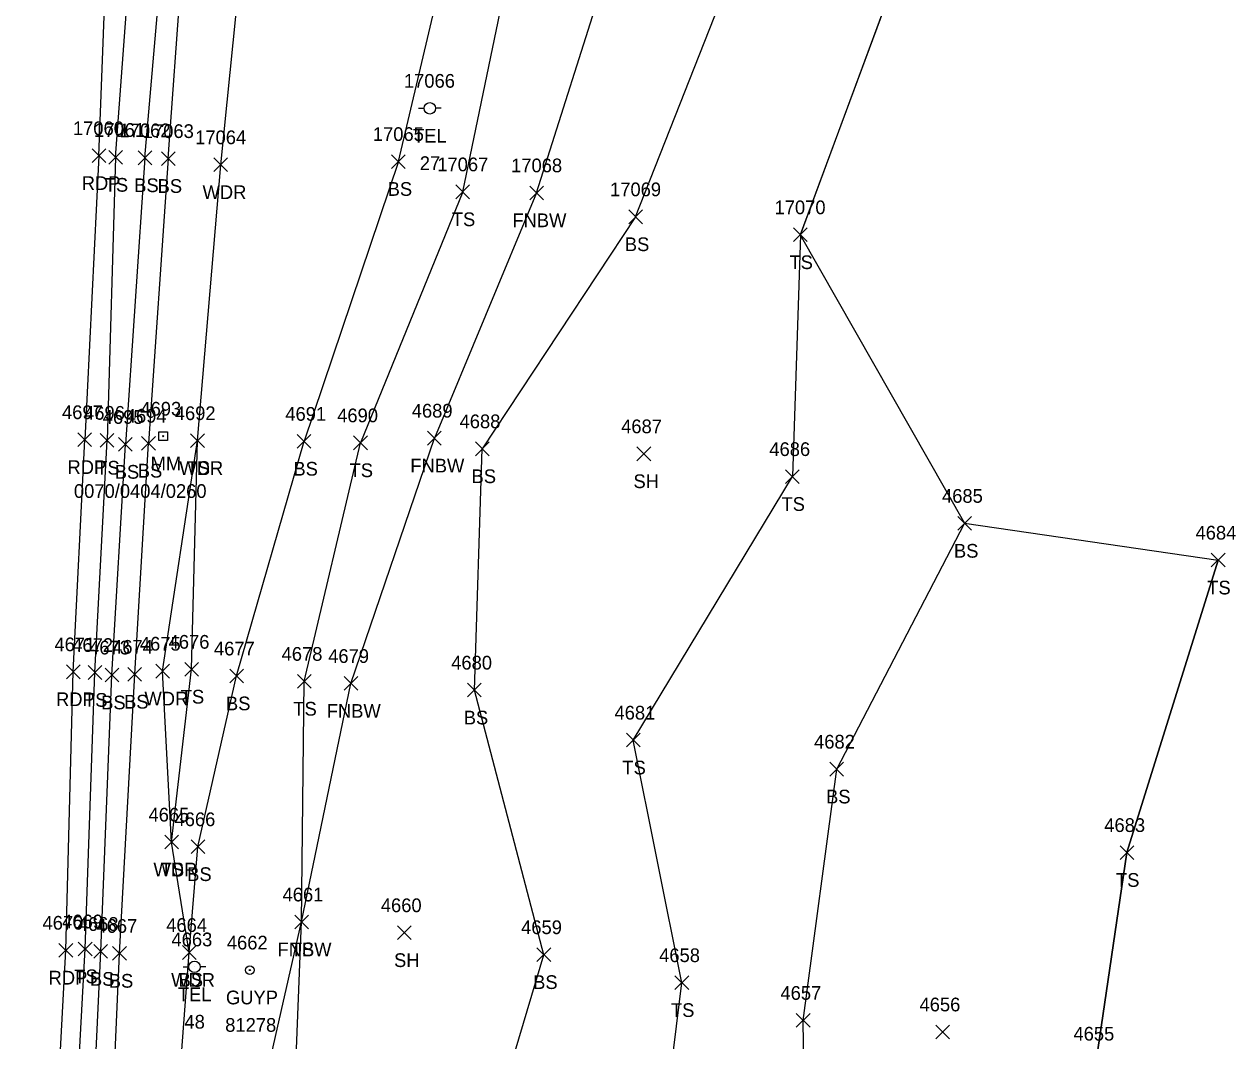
# Model space of a CAD drawing. Extents: x 1439173 to 1457902, y 641926 to 659889.
# Drawn here: x 1445696.5 to 1445873.1, y 656649.5 to 656797.7 of the extents above; entities that cross this region are included whole.
import ezdxf

# ---------------------------------------------------------------- set-up
doc = ezdxf.new("R2010")
doc.units = 0
for name, color, linetype in [('L_A', 7, 'Continuous'), ('L_I', 7, 'Continuous'), ('L_TIC', 7, 'Continuous'), ('LAWA', 7, 'Continuous'), ('LELB', 7, 'Continuous'), ('LFNC', 7, 'Continuous'), ('LSOGP', 7, 'Continuous'), ('P_A', 7, 'Continuous'), ('P_I', 7, 'Continuous'), ('P_TIC', 7, 'Continuous'), ('PET', 7, 'Continuous'), ('S_A', 7, 'Continuous'), ('S_C', 7, 'Continuous'), ('S_I', 7, 'Continuous'), ('SRM', 7, 'Continuous'), ('U_A', 7, 'Continuous'), ('U_C', 7, 'Continuous'), ('U_I', 7, 'Continuous'), ('UP', 7, 'Continuous'), ('UPGW', 7, 'Continuous')]:
    doc.layers.add(name, color=color, linetype=linetype)

msp = doc.modelspace()

# ---------------------------------------------------------------- linework, layer by layer
at = {"layer": 'L_TIC'}
for points in [[(1445708.82, 656777.25), (1445710.82, 656779.25)], [(1445710.82, 656777.25), (1445708.82, 656779.25)], [(1445713.09, 656777.19), (1445715.09, 656779.19)], [(1445715.09, 656777.19), (1445713.09, 656779.19)], [(1445716.49, 656777.08), (1445718.49, 656779.08)], [(1445718.49, 656777.08), (1445716.49, 656779.08)], [(1445750.03, 656776.65), (1445752.03, 656778.65)], [(1445752.03, 656776.65), (1445750.03, 656778.65)], [(1445724.13, 656776.18), (1445726.13, 656778.18)], [(1445726.13, 656776.18), (1445724.13, 656778.18)], [(1445759.42, 656772.23), (1445761.42, 656774.23)], [(1445761.42, 656772.23), (1445759.42, 656774.23)], [(1445770.18, 656772.08), (1445772.18, 656774.08)], [(1445772.18, 656772.08), (1445770.18, 656774.08)], [(1445784.6, 656768.59), (1445786.6, 656770.59)], [(1445786.6, 656768.59), (1445784.6, 656770.59)], [(1445808.62, 656765.97), (1445810.62, 656767.97)], [(1445810.62, 656765.97), (1445808.62, 656767.97)], [(1445707.58, 656736.01), (1445709.58, 656738.01)], [(1445709.58, 656736.01), (1445707.58, 656738.01)], [(1445720.75, 656735.96), (1445722.75, 656737.96)], [(1445722.75, 656735.96), (1445720.75, 656737.96)], [(1445720.75, 656735.96), (1445722.75, 656737.96)], [(1445722.75, 656735.96), (1445720.75, 656737.96)], [(1445755.29, 656736.32), (1445757.29, 656738.32)], [(1445757.29, 656736.32), (1445755.29, 656738.32)], [(1445710.25, 656735.41), (1445712.25, 656737.41)], [(1445712.25, 656735.41), (1445710.25, 656737.41)], [(1445713.61, 656735.58), (1445715.61, 656737.58)], [(1445715.61, 656735.58), (1445713.61, 656737.58)], [(1445736.29, 656735.86), (1445738.29, 656737.86)], [(1445738.29, 656735.86), (1445736.29, 656737.86)], [(1445744.51, 656735.64), (1445746.51, 656737.64)], [(1445746.51, 656735.64), (1445744.51, 656737.64)], [(1445762.26, 656734.77), (1445764.26, 656736.77)], [(1445764.26, 656734.77), (1445762.26, 656736.77)], [(1445785.81, 656734.04), (1445787.81, 656736.04)], [(1445787.81, 656734.04), (1445785.81, 656736.04)], [(1445807.46, 656730.72), (1445809.46, 656732.72)], [(1445809.46, 656730.72), (1445807.46, 656732.72)], [(1445832.57, 656723.9), (1445834.57, 656725.9)], [(1445834.57, 656723.9), (1445832.57, 656725.9)], [(1445869.52, 656718.54), (1445871.52, 656720.54)], [(1445871.52, 656718.54), (1445869.52, 656720.54)], [(1445719.9, 656702.63), (1445721.9, 656704.63)], [(1445721.9, 656702.63), (1445719.9, 656704.63)], [(1445705.8, 656702.16), (1445707.8, 656704.16)], [(1445707.8, 656702.16), (1445705.8, 656704.16)], [(1445708.27, 656701.79), (1445710.27, 656703.79)], [(1445710.27, 656701.79), (1445708.27, 656703.79)], [(1445711.61, 656701.9), (1445713.61, 656703.9)], [(1445713.61, 656701.9), (1445711.61, 656703.9)], [(1445715.66, 656702.35), (1445717.66, 656704.35)], [(1445717.66, 656702.35), (1445715.66, 656704.35)], [(1445726.45, 656701.65), (1445728.45, 656703.65)], [(1445728.45, 656701.65), (1445726.45, 656703.65)], [(1445736.31, 656700.87), (1445738.31, 656702.87)], [(1445738.31, 656700.87), (1445736.31, 656702.87)], [(1445743.11, 656700.56), (1445745.11, 656702.56)], [(1445745.11, 656700.56), (1445743.11, 656702.56)], [(1445761.12, 656699.59), (1445763.12, 656701.59)], [(1445763.12, 656699.59), (1445761.12, 656701.59)], [(1445784.27, 656692.3), (1445786.27, 656694.3)], [(1445786.27, 656692.3), (1445784.27, 656694.3)], [(1445813.93, 656688.07), (1445815.93, 656690.07)], [(1445815.93, 656688.07), (1445813.93, 656690.07)], [(1445716.97, 656677.43), (1445718.97, 656679.43)], [(1445718.97, 656677.43), (1445716.97, 656679.43)], [(1445716.97, 656677.43), (1445718.97, 656679.43)], [(1445718.97, 656677.43), (1445716.97, 656679.43)], [(1445720.81, 656676.76), (1445722.81, 656678.76)], [(1445722.81, 656676.76), (1445720.81, 656678.76)], [(1445856.22, 656675.91), (1445858.22, 656677.91)], [(1445858.22, 656675.91), (1445856.22, 656677.91)], [(1445735.93, 656665.79), (1445737.93, 656667.79)], [(1445737.93, 656665.79), (1445735.93, 656667.79)], [(1445735.93, 656665.79), (1445737.93, 656667.79)], [(1445737.93, 656665.79), (1445735.93, 656667.79)], [(1445750.91, 656664.22), (1445752.91, 656666.22)], [(1445752.91, 656664.22), (1445750.91, 656666.22)], [(1445704.38, 656661.86), (1445706.38, 656663.86)], [(1445706.38, 656661.86), (1445704.38, 656663.86)], [(1445706.64, 656661.49), (1445708.64, 656663.49)], [(1445708.64, 656661.49), (1445706.64, 656663.49)], [(1445709.38, 656661.21), (1445711.38, 656663.21)], [(1445711.38, 656661.21), (1445709.38, 656663.21)], [(1445719.55, 656661.34), (1445721.55, 656663.34)], [(1445721.55, 656661.34), (1445719.55, 656663.34)], [(1445719.55, 656661.34), (1445721.55, 656663.34)], [(1445721.55, 656661.34), (1445719.55, 656663.34)], [(1445771.23, 656661.02), (1445773.23, 656663.02)], [(1445773.23, 656661.02), (1445771.23, 656663.02)], [(1445791.35, 656656.94), (1445793.35, 656658.94)], [(1445793.35, 656656.94), (1445791.35, 656658.94)], [(1445809.03, 656651.44), (1445811.03, 656653.44)], [(1445811.03, 656651.44), (1445809.03, 656653.44)], [(1445829.35, 656649.76), (1445831.35, 656651.76)], [(1445831.35, 656649.76), (1445829.35, 656651.76)]]:
    msp.add_lwpolyline(points, dxfattribs=at)
at = {"layer": 'LAWA'}
for points in [[(1445725.13, 656777.18), (1445727.87, 656804.16), (1445728.21, 656833.93), (1445724.71, 656846.71), (1445724.21, 656880.94), (1445726.27, 656942.13), (1445730.18, 656972.46), (1445728.95, 657019.74), (1445738.33, 657070.12), (1445741.02, 657116.11), (1445748.25, 657175.33), (1445746.07, 657220.02), (1445745.7, 657275.98), (1445745.39, 657322.83), (1445747.59, 657366.11), (1445750.97, 657366.33), (1445757.31, 657366.47), (1445760.01, 657366.21), (1445770.05, 657366.37), (1445773.34, 657342.05)], [(1445721.75, 656736.96), (1445725.13, 656777.18)], [(1445796.3, 656271.18), (1445785.85, 656289.81), (1445774.66, 656298.52), (1445754.19, 656301.63), (1445733.95, 656300.95), (1445724.13, 656298.32), (1445717.27, 656302), (1445715.02, 656305.33), (1445711.74, 656340.27), (1445711.14, 656372.89), (1445713.07, 656399.6), (1445714.69, 656432.04), (1445722.83, 656469.46), (1445713.96, 656510.59), (1445715.7, 656544.21), (1445717.73, 656590.45), (1445718.2, 656631.31), (1445720.55, 656662.34), (1445717.97, 656678.43), (1445716.66, 656703.35), (1445721.75, 656736.96)]]:
    msp.add_lwpolyline(points, dxfattribs=at)
at = {"layer": 'LELB'}
for points in [[(1445709.82, 656778.25), (1445711.79, 656805.06), (1445713.54, 656835.76), (1445715.26, 656847.08), (1445716.94, 656881.7), (1445719.09, 656941.79), (1445720.83, 656974.78), (1445722.3, 657020.43), (1445724.84, 657071.57), (1445726.31, 657117.07), (1445729.4, 657171.63), (1445731.85, 657222.94), (1445734.13, 657277.6), (1445736.12, 657322.31), (1445738.39, 657367.85), (1445740.06, 657400.24), (1445744.31, 657407.61), (1445748.15, 657409.46), (1445754, 657408.4)], [(1445717.49, 656778.08), (1445719.37, 656804.3), (1445723.03, 656835.6), (1445724.71, 656846.71), (1445735, 656877.64), (1445746.86, 656942.01), (1445753.89, 656970.68), (1445763.48, 657010.73), (1445765.13, 657030.09), (1445766.85, 657037.15), (1445767.16, 657044.79), (1445769.46, 657069.35), (1445770.81, 657104.61), (1445770.04, 657132.58), (1445769.95, 657178.72), (1445766.81, 657225.04), (1445765.18, 657278.83), (1445762.77, 657321.37), (1445757.31, 657366.47), (1445755.28, 657400.15)], [(1445751.03, 656777.65), (1445757.27, 656804.1), (1445764.46, 656830.57), (1445779.54, 656879.38), (1445799.96, 656937.55), (1445809.42, 656976.96), (1445810.72, 657004.21), (1445818.76, 657024.99), (1445833.36, 657027.4), (1445834.36, 657027.34)], [(1445760.42, 656773.23), (1445766.96, 656804.67), (1445774.36, 656830.81), (1445788.62, 656881.13), (1445810.04, 656937.59), (1445817.8, 656979.33), (1445817.36, 657003.14), (1445823.5, 657022.72), (1445825.66, 657020.21)], [(1445785.6, 656769.59), (1445799.97, 656806.06), (1445802.46, 656833.98)], [(1445809.62, 656766.97), (1445824.63, 656807.5)], [(1445714.09, 656778.19), (1445716.38, 656804.55)], [(1445709.82, 656778.25), (1445708.58, 656737.01)], [(1445714.09, 656778.19), (1445711.25, 656736.41)], [(1445717.49, 656778.08), (1445714.61, 656736.58)], [(1445751.03, 656777.65), (1445737.29, 656736.86)], [(1445760.42, 656773.23), (1445745.51, 656736.64)], [(1445785.6, 656769.59), (1445763.26, 656735.77)], [(1445809.62, 656766.97), (1445808.46, 656731.72)], [(1445715.46, 656285.02), (1445706.76, 656296.64), (1445706.19, 656298.6), (1445704.13, 656298.73), (1445702, 656302.9), (1445700.26, 656339.14), (1445699.38, 656371.56), (1445700.2, 656399.89), (1445699.62, 656433.06), (1445698.84, 656471.45), (1445700.35, 656509.11), (1445700.69, 656542.14), (1445702.65, 656592.26), (1445703.77, 656633.4), (1445705.38, 656662.86), (1445706.8, 656703.16), (1445708.58, 656737.01)], [(1445704.88, 656401.95), (1445702.35, 656401.67), (1445701.53, 656432.45), (1445702, 656471.25), (1445702.76, 656508.98), (1445702.99, 656541.22), (1445704.86, 656591.4), (1445706.26, 656632.56), (1445707.64, 656662.49), (1445709.27, 656702.79), (1445711.25, 656736.41)], [(1445704.88, 656401.95), (1445703.42, 656430), (1445704.84, 656470.76), (1445705.47, 656509.05), (1445706.1, 656541.37), (1445708.34, 656590.81), (1445709.05, 656632.22), (1445710.38, 656662.21), (1445712.61, 656702.9), (1445714.61, 656736.58)], [(1445838.55, 656084.74), (1445827.86, 656085.1), (1445816.21, 656097.29), (1445801.79, 656120.4), (1445793.15, 656144.04), (1445786.15, 656179.01), (1445781.92, 656221.74), (1445771.62, 656251.73), (1445760.08, 656273.15), (1445732.41, 656287.49), (1445718.57, 656294.65), (1445711.18, 656305.42), (1445708.44, 656339), (1445707.57, 656372.62), (1445708.84, 656399.99), (1445710.23, 656430.87), (1445722.83, 656469.46), (1445730.07, 656506.75), (1445735.67, 656542.12), (1445737.07, 656588.52), (1445728.26, 656628.64), (1445736.93, 656666.79), (1445737.31, 656701.87), (1445745.51, 656736.64)], [(1445717.97, 656678.43), (1445720.9, 656703.63), (1445721.75, 656736.96)], [(1445720.55, 656662.34), (1445721.81, 656677.76), (1445727.45, 656702.65), (1445737.29, 656736.86)], [(1445774.66, 656298.52), (1445769.13, 656321.28), (1445758.62, 656338.84), (1445763.17, 656367.09), (1445756.57, 656399.12), (1445761.65, 656429.4), (1445763.58, 656461.21), (1445764.03, 656489.48), (1445767.83, 656542.19), (1445769.45, 656582.22), (1445760.21, 656621.69), (1445772.23, 656662.02), (1445762.12, 656700.59), (1445763.26, 656735.77)], [(1445838.55, 656084.74), (1445827, 656105.12), (1445815.41, 656136.58), (1445802.92, 656158.53), (1445799.57, 656177.57), (1445810.83, 656199.66), (1445811.89, 656216.31), (1445812.5, 656247.66), (1445805.62, 656271.05), (1445798.92, 656292.71), (1445806.85, 656291.22), (1445793.83, 656315.69), (1445787.03, 656341.74), (1445779.68, 656370.74), (1445780.3, 656402.21), (1445785.28, 656433.32), (1445787.71, 656460.21), (1445788.09, 656489.61), (1445787.16, 656538.13), (1445791.27, 656579.26), (1445788, 656622.8), (1445792.35, 656657.94), (1445785.27, 656693.3), (1445808.46, 656731.72)], [(1445806.85, 656291.22), (1445803.61, 656316.3), (1445803.98, 656345.22), (1445792.62, 656371.8), (1445789.4, 656404.02), (1445800.87, 656430.55), (1445808.03, 656458.23), (1445802.26, 656486.39), (1445806.38, 656533.74), (1445807.99, 656577.99), (1445810.5, 656618.09), (1445810.03, 656652.44), (1445814.93, 656689.07), (1445833.57, 656724.9)], [(1445836.66, 656192.38), (1445831.64, 656212.45), (1445831.09, 656245.28), (1445828.3, 656275.81), (1445817.53, 656294.36), (1445817.34, 656315.99), (1445821.54, 656346.45), (1445806.62, 656375.48), (1445814.95, 656403.36), (1445830.66, 656431.96), (1445833.67, 656457.64), (1445832.4, 656490.91), (1445826.88, 656529.89), (1445830.8, 656571.7), (1445850.08, 656605.41), (1445852.74, 656646.5), (1445857.22, 656676.91), (1445870.52, 656719.54)]]:
    msp.add_lwpolyline(points, dxfattribs=at)
at = {"layer": 'LFNC'}
for points in [[(1445771.18, 656773.08), (1445781.33, 656805.11), (1445786.84, 656830.56), (1445816.32, 656880.24), (1445835.78, 656945.6)], [(1445771.18, 656773.08), (1445756.29, 656737.32)], [(1445745.52, 656498.55), (1445751.01, 656537.12), (1445743.21, 656587.77), (1445735.41, 656628.5), (1445736.93, 656666.79), (1445744.11, 656701.56), (1445756.29, 656737.32)]]:
    msp.add_lwpolyline(points, dxfattribs=at)
at = {"layer": 'LSOGP'}
msp.add_lwpolyline([(1445824.62, 656807.5), (1445809.61, 656766.97), (1445833.57, 656724.91), (1445870.52, 656719.55), (1445857.22, 656676.91), (1445852.74, 656646.51), (1445850.08, 656605.42), (1445830.79, 656571.71), (1445826.89, 656529.9), (1445832.41, 656490.91), (1445833.67, 656457.64), (1445830.66, 656431.97), (1445833.66, 656399.45), (1445824.74, 656373.76), (1445821.54, 656346.45), (1445817.34, 656316), (1445828.3, 656275.81)], dxfattribs=at)
at = {"layer": 'P_TIC'}
for points in [[(1445706.39, 656777.5), (1445708.39, 656779.5)], [(1445708.39, 656777.5), (1445706.39, 656779.5)], [(1445704.31, 656736.1), (1445706.31, 656738.1)], [(1445706.31, 656736.1), (1445704.31, 656738.1)], [(1445704.31, 656736.1), (1445706.31, 656738.1)], [(1445706.31, 656736.1), (1445704.31, 656738.1)], [(1445702.64, 656702.26), (1445704.64, 656704.26)], [(1445704.64, 656702.26), (1445702.64, 656704.26)], [(1445701.56, 656661.67), (1445703.56, 656663.67)], [(1445703.56, 656661.67), (1445701.56, 656663.67)]]:
    msp.add_lwpolyline(points, dxfattribs=at)
at = {"layer": 'PET'}
for points in [[(1445707.39, 656778.5), (1445708.41, 656805.2), (1445710.55, 656836.09), (1445712.55, 656882.39), (1445715.43, 656942.86), (1445710.68, 656942.77), (1445712.1, 656975.27), (1445713.91, 657022.02), (1445716.21, 657073.05), (1445718.52, 657117.97), (1445720.66, 657172.68), (1445723.04, 657224.52), (1445725.16, 657277.91), (1445727.44, 657322.62), (1445729.23, 657369.01), (1445730.46, 657410.82), (1445731.81, 657455.01)], [(1445707.39, 656778.5), (1445705.31, 656737.1)], [(1445733.59, 655934.97), (1445729.52, 655976.43), (1445725.84, 656016.41), (1445722.81, 656045.7), (1445719.75, 656072.04), (1445714.67, 656120.16), (1445710.91, 656158.31), (1445708.22, 656186.7), (1445704.69, 656224.15), (1445703.06, 656241.6), (1445701.78, 656268), (1445699.96, 656300.12), (1445698.1, 656339.11), (1445697.19, 656371.32), (1445696.99, 656399.57), (1445696.5, 656432.23), (1445696.69, 656471.62), (1445696.96, 656509.51), (1445698.3, 656541.95), (1445699.63, 656592.76), (1445701.01, 656633.58), (1445702.56, 656662.67), (1445703.64, 656703.26), (1445705.31, 656737.1)]]:
    msp.add_lwpolyline(points, dxfattribs=at)
at = {"layer": 'SRM'}
msp.add_lwpolyline([(1445716.11, 656738.24), (1445717.36, 656738.24), (1445717.36, 656736.99), (1445716.11, 656736.99)], close=True, dxfattribs=at)
msp.add_circle((1445716.74, 656737.61), 0.0833, dxfattribs=at)
at = {"layer": 'UP'}
for p, q in [((1445753.95, 656785.41), (1445754.78, 656785.41)), ((1445755.61, 656785.41), (1445755.61, 656785.41)), ((1445757.28, 656785.41), (1445756.45, 656785.41)), ((1445756.45, 656785.41), (1445756.45, 656785.41)), ((1445757.28, 656785.41), (1445757.28, 656785.41)), ((1445719.66, 656660.23), (1445720.48, 656660.23)), ((1445721.32, 656660.24), (1445721.32, 656660.24)), ((1445722.98, 656660.24), (1445722.15, 656660.24)), ((1445722.15, 656660.24), (1445722.15, 656660.24)), ((1445722.98, 656660.24), (1445722.98, 656660.24))]:
    msp.add_line(p, q, dxfattribs=at)
for centre in [(1445755.61, 656785.41), (1445721.32, 656660.24)]:
    msp.add_circle(centre, 0.833, dxfattribs=at)
at = {"layer": 'UPGW'}
for radius in [0.625, 0.0833]:
    msp.add_circle((1445729.39, 656659.78), radius, dxfattribs=at)

# ---------------------------------------------------------------- texts
at = {"layer": 'L_A'}
for s, p in [('TS', (1445708.23, 656773.25)), ('BS', (1445712.53, 656773.19)), ('BS', (1445715.94, 656773.08)), ('WDR', (1445722.49, 656772.18)), ('BS', (1445749.47, 656772.65)), ('TS', (1445758.82, 656768.23)), ('FNBW', (1445767.65, 656768.08)), ('BS', (1445784.04, 656764.59)), ('TS', (1445808.03, 656761.97)), ('TS', (1445706.99, 656732.01)), ('BS', (1445709.69, 656731.41)), ('BS', (1445713.05, 656731.58)), ('WDR', (1445719.11, 656731.96)), ('TS', (1445720.16, 656731.96)), ('BS', (1445735.73, 656731.86)), ('TS', (1445743.92, 656731.64)), ('FNBW', (1445752.77, 656732.32)), ('BS', (1445761.7, 656730.77)), ('SH', (1445785.3, 656730.04)), ('TS', (1445806.87, 656726.72)), ('BS', (1445832.01, 656719.9)), ('TS', (1445868.93, 656714.54)), ('TS', (1445705.21, 656698.16)), ('BS', (1445707.71, 656697.79)), ('BS', (1445711.05, 656697.9)), ('WDR', (1445714.02, 656698.35)), ('TS', (1445719.31, 656698.63)), ('BS', (1445725.9, 656697.65)), ('TS', (1445735.72, 656696.87)), ('FNBW', (1445740.59, 656696.56)), ('BS', (1445760.56, 656695.59)), ('TS', (1445783.68, 656688.3)), ('BS', (1445813.37, 656684.07)), ('WDR', (1445715.33, 656673.43)), ('TS', (1445716.38, 656673.43)), ('BS', (1445720.25, 656672.76)), ('TS', (1445855.63, 656671.91)), ('FNBW', (1445733.41, 656661.79)), ('TS', (1445735.34, 656661.79)), ('SH', (1445750.4, 656660.22)), ('TS', (1445703.79, 656657.86)), ('BS', (1445706.08, 656657.49)), ('BS', (1445708.82, 656657.21)), ('WDR', (1445717.91, 656657.34)), ('BS', (1445718.99, 656657.34)), ('BS', (1445770.67, 656657.02)), ('TS', (1445790.76, 656652.94))]:
    msp.add_text(s, height=2, dxfattribs=at).set_placement(p)
at = {"layer": 'L_I'}
for s, p in [('17061', (1445706.67, 656781.25)), ('17062', (1445710.38, 656781.19)), ('17063', (1445713.78, 656781.08)), ('17064', (1445721.41, 656780.18)), ('17065', (1445747.31, 656780.65)), ('17067', (1445756.7, 656776.23)), ('17068', (1445767.46, 656776.08)), ('17069', (1445781.88, 656772.59)), ('17070', (1445805.86, 656769.97)), ('4696', (1445705.22, 656740.01)), ('4694', (1445711.3, 656739.58)), ('4692', (1445718.44, 656739.96)), ('4692', (1445718.44, 656739.96)), ('4691', (1445734.55, 656739.86)), ('4690', (1445742.11, 656739.64)), ('4689', (1445752.98, 656740.32)), ('4695', (1445707.94, 656739.41)), ('4688', (1445759.95, 656738.77)), ('4687', (1445783.5, 656738.04)), ('4686', (1445805.1, 656734.72)), ('4685', (1445830.27, 656727.9)), ('4684', (1445867.22, 656722.54)), ('4672', (1445703.49, 656706.16)), ('4674', (1445709.3, 656705.9)), ('4675', (1445713.35, 656706.35)), ('4676', (1445717.54, 656706.63)), ('4673', (1445705.96, 656705.79)), ('4677', (1445724.15, 656705.65)), ('4678', (1445734.01, 656704.87)), ('4679', (1445740.8, 656704.56)), ('4680', (1445758.73, 656703.59)), ('4681', (1445782.53, 656696.3)), ('4682', (1445811.62, 656692.07)), ('4665', (1445714.61, 656681.43)), ('4665', (1445714.61, 656681.43)), ('4666', (1445718.4, 656680.76)), ('4683', (1445853.92, 656679.91)), ('4661', (1445734.15, 656669.79)), ('4661', (1445734.15, 656669.79)), ('4660', (1445748.47, 656668.22)), ('4669', (1445702.02, 656665.86)), ('4668', (1445704.29, 656665.49)), ('4664', (1445717.19, 656665.34)), ('4664', (1445717.19, 656665.34)), ('4667', (1445707.02, 656665.21)), ('4659', (1445768.92, 656665.02)), ('4658', (1445789.04, 656660.94)), ('4657', (1445806.72, 656655.44)), ('4656', (1445826.99, 656653.76)), ('4655', (1445849.43, 656649.5))]:
    msp.add_text(s, height=2, dxfattribs=at).set_placement(p)
at = {"layer": 'P_A'}
for p in [(1445704.88, 656773.5), (1445702.8, 656732.1), (1445702.8, 656732.1), (1445701.13, 656698.26), (1445700.05, 656657.67)]:
    msp.add_text('RDP', height=2, dxfattribs=at).set_placement(p)
at = {"layer": 'P_I'}
for s, p in [('17060', (1445703.59, 656781.5)), ('4697', (1445702, 656740.1)), ('4697', (1445702, 656740.1)), ('4671', (1445700.9, 656706.26)), ('4670', (1445699.16, 656665.67))]:
    msp.add_text(s, height=2, dxfattribs=at).set_placement(p)
at = {"layer": 'S_A'}
msp.add_text('MM', height=2, dxfattribs=at).set_placement((1445714.92, 656732.61))
at = {"layer": 'S_C'}
msp.add_text('0070/0404/0260', height=2, dxfattribs=at).set_placement((1445703.74, 656728.61))
at = {"layer": 'S_I'}
msp.add_text('4693', height=2, dxfattribs=at).set_placement((1445713.43, 656740.61))
at = {"layer": 'U_A'}
for s, p in [('TEL', (1445753.17, 656780.41)), ('TEL', (1445718.88, 656655.24)), ('GUYP', (1445725.9, 656654.78))]:
    msp.add_text(s, height=2, dxfattribs=at).set_placement(p)
at = {"layer": 'U_C'}
for s, p in [('27', (1445754.15, 656776.41)), ('48', (1445719.85, 656651.24)), ('81278', (1445725.79, 656650.78))]:
    msp.add_text(s, height=2, dxfattribs=at).set_placement(p)
at = {"layer": 'U_I'}
for s, p in [('17066', (1445751.84, 656788.41)), ('4663', (1445717.96, 656663.24)), ('4662', (1445726.03, 656662.78))]:
    msp.add_text(s, height=2, dxfattribs=at).set_placement(p)

doc.saveas('drawing.dxf')
